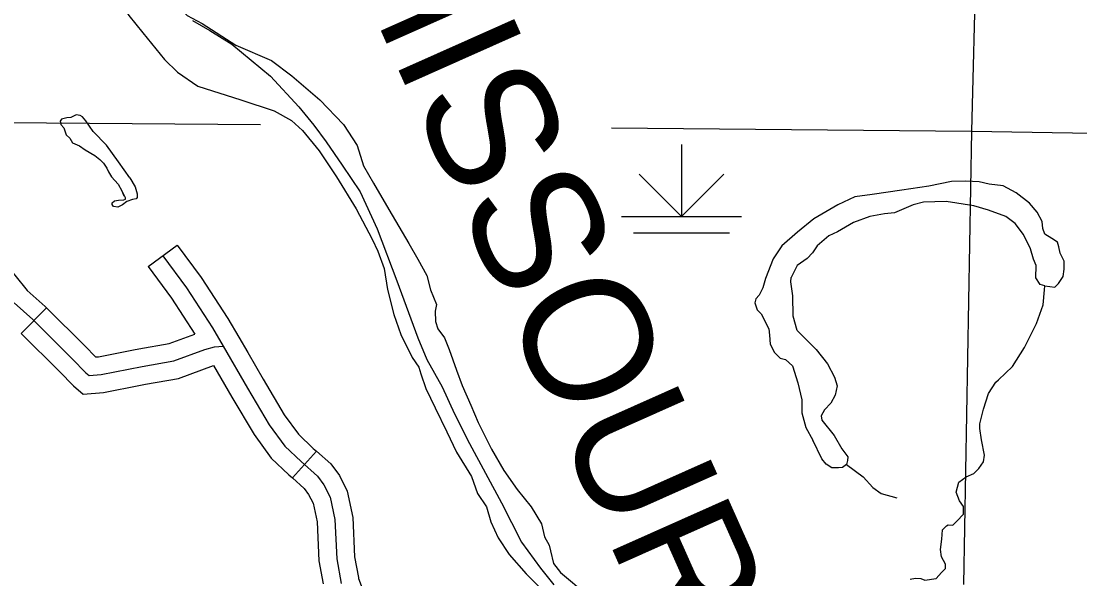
# Model space of a CAD drawing. Extents: x 8749 to 11879, y 13275 to 15339.
# Drawn here: x 10340.2 to 10428.5, y 13508.5 to 13555.1 of the extents above; entities that cross this region are included whole.
import ezdxf

# ---------------------------------------------------------------- set-up
doc = ezdxf.new("R2010")
doc.units = 0
for name, color, linetype in [('Level 2', 7, 'Continuous'), ('Level 24', 7, 'Continuous'), ('Level 35', 7, 'Continuous'), ('Level 44', 7, 'Continuous'), ('Level 45', 7, 'Continuous'), ('Level 5', 7, 'Continuous'), ('Level 9', 7, 'Continuous')]:
    doc.layers.add(name, color=color, linetype=linetype)

msp = doc.modelspace()

# ---------------------------------------------------------------- linework, layer by layer
at = {"layer": 'Level 2'}
msp.add_lwpolyline([(10354.504, 13555.125), (10355.951, 13554.266), (10357.784, 13553.135), (10359.39, 13551.801), (10360.996, 13550.467), (10363.371, 13547.912), (10364.623, 13546.372), (10365.633, 13544.994), (10366.968, 13543.05), (10368.469, 13540.817), (10369.895, 13537.741), (10371.527, 13533.389), (10373.291, 13528.644), (10374.022, 13526.843), (10375.317, 13524.555), (10376.349, 13522.304), (10377.587, 13519.828), (10380.271, 13514.876), (10381.922, 13511.594), (10383.498, 13509.418), (10384.624, 13508.049)], dxfattribs=at)
msp.add_lwpolyline([(10354.504, 13555.125), (10355.951, 13554.266), (10357.784, 13553.135), (10359.39, 13551.801), (10360.996, 13550.467), (10363.371, 13547.912), (10364.623, 13546.372), (10365.633, 13544.994), (10366.968, 13543.05), (10368.469, 13540.817), (10369.895, 13537.741), (10371.527, 13533.389), (10373.291, 13528.644), (10374.022, 13526.843), (10375.317, 13524.555), (10376.349, 13522.304), (10377.587, 13519.828), (10380.271, 13514.876), (10381.922, 13511.594), (10383.498, 13509.418), (10384.624, 13508.049)], dxfattribs=at)
at = {"layer": 'Level 24'}
msp.add_lwpolyline([(10339.637, 13531.56), (10341.181, 13530.169), (10344.467, 13526.9), (10345.598, 13525.727), (10345.87, 13525.497), (10346.874, 13525.581), (10350.307, 13526.251), (10352.944, 13526.712), (10355.54, 13527.676), (10356.335, 13527.885), (10357.068, 13527.948)], dxfattribs=at)
at = {"layer": 'Level 35'}
for points in [[(10349.277, 13541.989), (10348.337, 13543.315), (10347.321, 13544.703), (10346.227, 13545.844), (10345.595, 13546.738), (10345.333, 13547.077), (10345.133, 13547.201), (10344.81, 13547.247), (10344.363, 13547.031), (10344.008, 13547), (10343.577, 13546.892), (10343.454, 13546.723), (10343.531, 13546.43), (10343.762, 13546.167), (10343.962, 13545.566), (10344.27, 13545.304), (10344.486, 13544.903), (10345.071, 13544.672), (10345.549, 13544.332), (10346.35, 13543.854), (10346.766, 13543.515), (10347.09, 13543.207), (10347.351, 13542.806), (10347.506, 13542.482), (10347.737, 13542.081), (10348.291, 13541.464), (10348.599, 13540.909), (10348.784, 13540.493)], [(10349.277, 13541.989), (10349.707, 13541.238), (10349.876, 13540.652), (10349.876, 13540.359), (10349.799, 13540.235), (10349.491, 13540.189), (10349.029, 13540.019), (10348.659, 13539.742), (10348.274, 13539.541), (10347.92, 13539.588), (10347.812, 13539.757), (10347.797, 13539.911), (10347.997, 13540.066), (10348.32, 13540.127), (10348.767, 13540.158), (10348.906, 13540.22), (10348.921, 13540.328), (10348.86, 13540.436), (10348.599, 13540.909)], [(10425.569, 13532.992), (10426.404, 13532.883), (10426.708, 13533.187), (10427.088, 13533.77), (10427.164, 13534.373), (10427.164, 13535.032), (10426.835, 13535.716), (10426.733, 13536.223), (10426.607, 13536.628), (10426.151, 13536.932), (10425.569, 13537.287), (10425.404, 13537.751), (10425.328, 13538.359), (10424.911, 13539.136), (10424.278, 13539.871), (10423.164, 13540.732), (10422.076, 13541.315), (10420.912, 13541.467), (10420.076, 13541.644), (10418.963, 13541.72), (10417.773, 13541.695), (10415.874, 13541.29), (10413.622, 13540.96), (10411.166, 13540.606), (10409.724, 13540.403), (10408.306, 13539.744), (10406.306, 13538.579)], [(10425.569, 13532.992), (10425.164, 13533.106), (10424.81, 13533.638), (10424.835, 13534.677), (10424.607, 13535.209), (10424.354, 13536.071), (10423.772, 13537.261), (10423.088, 13538.173), (10422.304, 13538.756), (10420.861, 13539.288), (10419.646, 13539.668), (10417.343, 13540.023), (10415.444, 13539.947), (10414.584, 13539.744), (10413.014, 13539.06), (10412.204, 13538.984), (10410.969, 13538.761), (10409.602, 13538.254), (10408.281, 13537.489), (10407.547, 13537.16), (10406.585, 13536.324), (10406.18, 13535.741), (10405.75, 13535.26), (10404.914, 13534.677), (10404.408, 13533.689)], [(10406.306, 13538.579), (10404.945, 13537.444), (10403.628, 13536.329), (10402.92, 13535.24), (10402.262, 13533.593), (10402.059, 13532.807), (10401.73, 13532.199), (10401.477, 13531.895), (10401.376, 13531.566), (10401.578, 13530.983), (10401.907, 13530.654), (10402.54, 13529.387), (10402.591, 13528.855), (10402.667, 13528.12), (10403.021, 13527.411), (10403.502, 13526.955), (10403.932, 13526.828), (10404.514, 13526.296)], [(10406.489, 13527.664), (10404.919, 13529.261), (10404.565, 13530.451), (10404.54, 13532.149), (10404.388, 13533.314), (10404.408, 13533.689)], [(10421.696, 13525.128), (10422.861, 13526.253), (10423.873, 13527.849), (10424.85, 13529.846), (10425.417, 13531.396), (10425.518, 13532.638), (10425.569, 13532.992)], [(10406.489, 13527.664), (10407.425, 13526.466), (10408.033, 13525.351), (10408.235, 13524.642), (10408.083, 13523.857), (10407.704, 13523.198), (10407.197, 13522.64), (10406.919, 13522.134), (10406.97, 13521.779), (10406.995, 13521.754)], [(10404.514, 13526.296), (10404.97, 13524.895), (10405.299, 13523.476), (10405.299, 13522.387), (10405.628, 13521.171), (10406.21, 13520.107)], [(10418.158, 13515.769), (10418.38, 13516.59), (10418.988, 13517.046), (10419.646, 13517.325), (10420.051, 13517.756), (10420.456, 13518.313), (10420.532, 13518.845), (10420.279, 13520.137), (10420.127, 13521.075), (10420.127, 13521.48), (10420.431, 13522.696), (10420.861, 13523.988), (10421.468, 13524.951), (10421.696, 13525.128)], [(10406.97, 13521.779), (10408.007, 13520.487), (10408.64, 13519.372), (10409.121, 13518.714), (10409.096, 13518.409), (10409.02, 13518.08), (10408.691, 13517.827), (10408.362, 13517.801), (10407.805, 13517.801), (10407.324, 13518.105), (10406.97, 13518.562), (10406.21, 13520.107)], [(10409.02, 13518.08), (10410.412, 13517.049), (10411.222, 13516.162), (10411.905, 13515.656), (10413.222, 13515.301)], [(10414.335, 13508.524), (10414.766, 13508.6), (10415.221, 13508.574), (10415.55, 13508.422), (10416.487, 13508.574), (10416.943, 13509.056), (10417.272, 13509.41), (10417.272, 13509.765), (10416.943, 13510.373), (10416.867, 13510.981), (10416.968, 13511.843), (10417.019, 13512.628), (10417.348, 13512.957), (10417.499, 13513.033), (10417.879, 13513.008), (10418.234, 13513.363), (10418.765, 13513.945), (10418.79, 13514.579), (10418.436, 13515.06), (10418.158, 13515.769)]]:
    msp.add_lwpolyline(points, dxfattribs=at)
at = {"layer": 'Level 44'}
for p, q in [((10395.273, 13544.764), (10395.273, 13538.764)), ((10395.273, 13538.764), (10391.737, 13542.3)), ((10395.273, 13538.764), (10398.808, 13542.3)), ((10390.273, 13538.764), (10400.273, 13538.764)), ((10391.273, 13537.401), (10399.273, 13537.401))]:
    msp.add_line(p, q, dxfattribs=at)
at = {"layer": 'Level 45'}
for p, q in [((10350.81, 13534.595), (10353.223, 13536.378)), ((10340.215, 13529.015), (10342.33, 13531.142)), ((10362.827, 13516.955), (10364.825, 13519.193))]:
    msp.add_line(p, q, dxfattribs=at)
for points in [[(10335.968, 13539.05), (10337.291, 13536.889), (10338.123, 13535.707), (10339.679, 13533.883), (10340.726, 13532.597), (10342.213, 13531.259), (10342.33, 13531.142)], [(10353.223, 13536.378), (10355.229, 13533.664), (10357.43, 13530.266), (10358.361, 13528.708), (10359.107, 13527.416)], [(10352.017, 13535.486), (10353.995, 13532.81), (10356.156, 13529.473), (10357.068, 13527.948), (10359.086, 13524.45), (10360.881, 13521.396), (10362.2, 13519.599), (10363.555, 13518.316), (10364.91, 13517.106), (10365.46, 13516.372), (10365.973, 13515.346), (10366.375, 13513.476), (10366.522, 13510.213), (10366.894, 13508.163)], [(10350.81, 13534.595), (10352.761, 13531.955), (10354.699, 13528.963)], [(10342.33, 13531.142), (10345.537, 13527.953), (10346.409, 13527.047), (10346.668, 13527.068), (10349.59, 13527.639)], [(10340.215, 13529.015), (10343.398, 13525.848), (10344.57, 13524.632), (10345.375, 13523.95), (10347.081, 13524.093), (10350.165, 13524.695)], [(10349.59, 13527.639), (10350.034, 13527.726), (10352.551, 13528.166), (10354.699, 13528.963)], [(10359.107, 13527.416), (10360.383, 13525.205), (10362.136, 13522.221), (10363.329, 13520.595), (10364.57, 13519.42), (10364.825, 13519.193)], [(10350.165, 13524.695), (10350.58, 13524.776), (10353.338, 13525.258), (10356.262, 13526.344)], [(10356.262, 13526.344), (10357.79, 13523.695), (10359.627, 13520.57), (10361.07, 13518.603), (10362.54, 13517.211), (10362.827, 13516.955)], [(10364.825, 13519.193), (10366.021, 13518.125), (10366.741, 13517.164), (10367.399, 13515.847), (10367.868, 13513.669), (10368.016, 13510.381), (10368.331, 13508.647)], [(10362.827, 13516.955), (10363.8, 13516.087), (10364.178, 13515.581), (10364.546, 13514.845), (10364.883, 13513.283), (10365.028, 13510.044), (10365.379, 13508.112)], [(10368.331, 13508.647), (10368.345, 13508.566), (10369.092, 13506.593), (10369.429, 13505.679), (10370.14, 13502.947), (10370.849, 13499.53), (10371.054, 13498.494)]]:
    msp.add_lwpolyline(points, dxfattribs=at)
at = {"layer": 'Level 5'}
for points in [[(10419.808, 13560.08), (10419.449, 13545.878)], [(10360.18, 13546.4), (10313.785, 13546.772)], [(10389.423, 13546.151), (10419.449, 13545.878)], [(10419.449, 13545.878), (10418.79, 13508.079)], [(10419.449, 13545.878), (10456.479, 13545.263)]]:
    msp.add_lwpolyline(points, dxfattribs=at)
at = {"layer": 'Level 9'}
for points in [[(10346.78, 13565.822), (10347.408, 13564.243), (10347.863, 13562.875), (10348.446, 13560.823), (10348.42, 13559.227), (10348.395, 13558.188), (10348.37, 13557.631), (10348.37, 13557.175), (10348.395, 13556.744), (10349.18, 13555.528), (10350.369, 13554.084), (10352.166, 13551.854), (10353.255, 13550.816), (10354.951, 13549.65)], [(10346.78, 13565.822), (10347.408, 13564.243), (10347.863, 13562.875), (10348.446, 13560.823), (10348.42, 13559.227), (10348.395, 13558.188), (10348.37, 13557.631), (10348.37, 13557.175), (10348.395, 13556.744), (10349.18, 13555.528), (10350.369, 13554.084), (10352.166, 13551.854), (10353.255, 13550.816), (10354.951, 13549.65)], [(10351.007, 13563.162), (10351.407, 13562.343), (10351.812, 13561), (10352.065, 13559.582), (10352.318, 13558.898), (10352.774, 13558.34), (10352.825, 13557.935), (10352.774, 13557.301), (10352.901, 13556.82), (10353.052, 13556.567), (10354.04, 13555.528), (10355.305, 13554.869)], [(10351.007, 13563.162), (10351.407, 13562.343), (10351.812, 13561), (10352.065, 13559.582), (10352.318, 13558.898), (10352.774, 13558.34), (10352.825, 13557.935), (10352.774, 13557.301), (10352.901, 13556.82), (10353.052, 13556.567), (10354.04, 13555.528), (10355.305, 13554.869)], [(10355.305, 13554.869), (10358.11, 13553.063), (10361.097, 13551.771), (10362.767, 13550.504), (10365.121, 13548.502), (10367.096, 13546.45), (10368.235, 13544.677), (10368.766, 13542.979), (10369.576, 13541.535), (10370.867, 13539.357), (10372.538, 13536.519)], [(10355.305, 13554.869), (10358.11, 13553.063), (10361.097, 13551.771), (10362.767, 13550.504), (10365.121, 13548.502), (10367.096, 13546.45), (10368.235, 13544.677), (10368.766, 13542.979), (10369.576, 13541.535), (10370.867, 13539.357), (10372.538, 13536.519)], [(10354.951, 13549.65), (10358.515, 13548.502), (10361.299, 13547.59), (10362.742, 13546.78), (10363.678, 13545.944), (10365.071, 13544.246), (10366.513, 13542.067), (10368.133, 13539.407), (10369.475, 13536.874), (10369.956, 13535.886)], [(10354.951, 13549.65), (10358.515, 13548.502), (10361.299, 13547.59), (10362.742, 13546.78), (10363.678, 13545.944), (10365.071, 13544.246), (10366.513, 13542.067), (10368.133, 13539.407), (10369.475, 13536.874), (10369.956, 13535.886)], [(10369.956, 13535.886), (10370.487, 13534.429), (10370.766, 13532.681), (10371.272, 13530.603), (10371.854, 13528.931), (10372.816, 13527.006), (10373.373, 13526.195)], [(10369.956, 13535.886), (10370.487, 13534.429), (10370.766, 13532.681), (10371.272, 13530.603), (10371.854, 13528.931), (10372.816, 13527.006), (10373.373, 13526.195)], [(10372.538, 13536.519), (10373.272, 13535.199), (10374.031, 13533.831), (10374.335, 13532.64), (10374.841, 13531.424), (10374.74, 13530.867), (10374.765, 13530.005), (10374.942, 13529.397), (10375.499, 13528.637), (10375.904, 13527.675), (10376.512, 13525.952), (10376.993, 13524.66), (10377.701, 13523.038)], [(10372.538, 13536.519), (10373.272, 13535.199), (10374.031, 13533.831), (10374.335, 13532.64), (10374.841, 13531.424), (10374.74, 13530.867), (10374.765, 13530.005), (10374.942, 13529.397), (10375.499, 13528.637), (10375.904, 13527.675), (10376.512, 13525.952), (10376.993, 13524.66), (10377.701, 13523.038)], [(10373.373, 13526.195), (10373.525, 13525.648), (10373.955, 13524.406), (10374.74, 13522.81), (10375.702, 13520.809), (10376.512, 13519.111)], [(10373.373, 13526.195), (10373.525, 13525.648), (10373.955, 13524.406), (10374.74, 13522.81), (10375.702, 13520.809), (10376.512, 13519.111)], [(10377.701, 13523.038), (10378.304, 13521.579), (10379.417, 13519.349), (10380.455, 13517.576), (10381.569, 13515.98), (10382.733, 13514.536), (10383.594, 13513.117), (10383.847, 13512.053), (10384.227, 13511.344), (10384.353, 13510.872)], [(10377.701, 13523.038), (10378.304, 13521.579), (10379.417, 13519.349), (10380.455, 13517.576), (10381.569, 13515.98), (10382.733, 13514.536), (10383.594, 13513.117), (10383.847, 13512.053), (10384.227, 13511.344), (10384.353, 13510.872)], [(10376.512, 13519.111), (10377.772, 13517.079), (10378.253, 13515.661), (10379.012, 13514.546), (10379.367, 13513.304), (10379.974, 13511.962), (10380.911, 13510.568), (10382.328, 13508.947), (10383.493, 13507.781), (10384.075, 13506.996), (10385.087, 13506.109), (10386.758, 13504.184), (10388.024, 13503.145)], [(10376.512, 13519.111), (10377.772, 13517.079), (10378.253, 13515.661), (10379.012, 13514.546), (10379.367, 13513.304), (10379.974, 13511.962), (10380.911, 13510.568), (10382.328, 13508.947), (10383.493, 13507.781), (10384.075, 13506.996), (10385.087, 13506.109), (10386.758, 13504.184), (10388.024, 13503.145)], [(10384.353, 13510.872), (10384.606, 13509.808), (10385.189, 13509.073), (10386.176, 13508.237), (10387.543, 13507.072), (10388.808, 13505.983), (10390.605, 13504.539)], [(10384.353, 13510.872), (10384.606, 13509.808), (10385.189, 13509.073), (10386.176, 13508.237), (10387.543, 13507.072), (10388.808, 13505.983), (10390.605, 13504.539)]]:
    msp.add_lwpolyline(points, dxfattribs=at)

# ---------------------------------------------------------------- texts
msp.add_text('MISSOURI', height=10.56, rotation=294.03041, dxfattribs=at).set_placement((10366.361, 13562.868))

doc.saveas('drawing.dxf')
